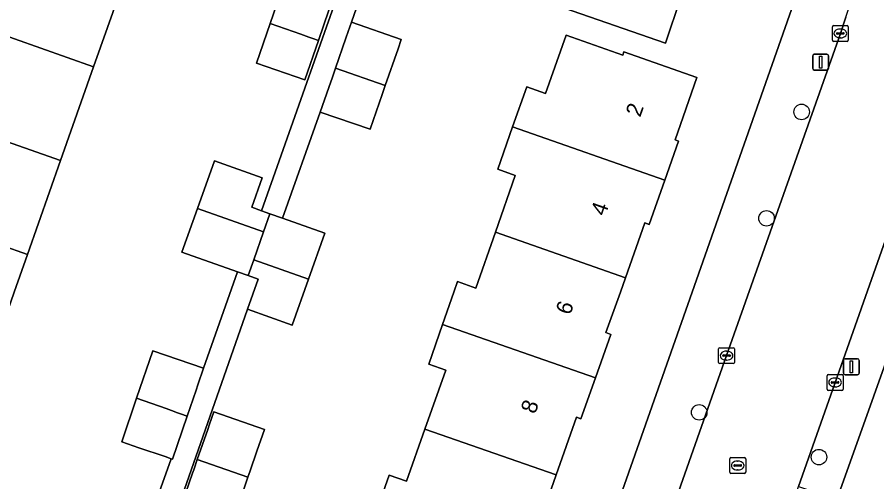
# Model space of a CAD drawing. Extents: x 163266 to 164362, y 381528 to 382286.
# Drawn here: x 163750.7 to 163804.8, y 381738.1 to 381767.3 of the extents above; entities that cross this region are included whole.
import ezdxf

# ---------------------------------------------------------------- set-up
doc = ezdxf.new("R2010")
doc.units = 0
for name, color, linetype in [('IMGEO_Boom', 7, 'Continuous'), ('IMGEO_Erf', 7, 'Continuous'), ('IMGEO_Kolk', 7, 'Continuous'), ('IMGEO_Lichtmast', 7, 'Continuous'), ('IMGEO_Pand', 7, 'Continuous'), ('IMGEO_Pand_nummerreeks', 7, 'Continuous'), ('IMGEO_Rijbaan_lokaal_open', 7, 'Continuous'), ('IMGEO_Rioolput', 7, 'Continuous'), ('IMGEO_Voetpad_open', 7, 'Continuous')]:
    doc.layers.add(name, color=color, linetype=linetype)

msp = doc.modelspace()

# ---------------------------------------------------------------- linework, layer by layer
at = {"layer": 'IMGEO_Boom'}
for centre in [(163800.053, 381761.334), (163797.846, 381754.635), (163793.607, 381742.426), (163801.143, 381739.608)]:
    msp.add_circle(centre, 0.489, dxfattribs=at)
at = {"layer": 'IMGEO_Erf'}
for points in [[(163797.9, 381772.923), (163794.313, 381774.123), (163791.485, 381765.67), (163773.445, 381771.929), (163771.727, 381766.978), (163774.858, 381765.89), (163774.655, 381765.304), (163773.855, 381763), (163773.661, 381762.44), (163772.898, 381760.24), (163769.766, 381761.327), (163767.393, 381754.643), (163770.053, 381753.697), (163769.026, 381750.811), (163767.998, 381747.922), (163765.178, 381748.926), (163758.709, 381730.399), (163761.868, 381729.282), (163760.69, 381725.952), (163759.83, 381723.522), (163756.671, 381724.639), (163752.72, 381713.509), (163775.587, 381705.463)], [(163730.281, 381721.403), (163751.335, 381713.996), (163753.974, 381721.509), (163750.816, 381722.627), (163751.849, 381725.55), (163755.007, 381724.432), (163760.387, 381739.506), (163760.004, 381739.637), (163758.349, 381740.202), (163757.273, 381740.57), (163758.21, 381743.311), (163759.23, 381746.297), (163762.422, 381745.206), (163764.559, 381751.265), (163761.055, 381752.512), (163762.034, 381755.262), (163763.1, 381758.257), (163766.106, 381757.187), (163765.447, 381755.336), (163766.06, 381755.118), (163772.137, 381772.294)], [(163757.586, 381770.079), (163755.503, 381764.175), (163753.421, 381758.272), (163751.339, 381752.369), (163750.504, 381750), (163749.257, 381746.465), (163747.175, 381740.562), (163745.092, 381734.658), (163743.01, 381728.754), (163742.532, 381727.399), (163740.865, 381722.674), (163740.501, 381722.803)], [(163793.157, 381750), (163799.834, 381768.991)], [(163773.073, 381735.556), (163774.105, 381738.475), (163775.191, 381738.091), (163776.352, 381741.378), (163777.66, 381745.081), (163776.585, 381745.46), (163777.458, 381747.963), (163778.169, 381750), (163778.397, 381750.654), (163779.543, 381750.251), (163780.781, 381753.771), (163782.033, 381757.333), (163780.927, 381757.722), (163781.867, 381760.394), (163782.752, 381762.912), (163783.942, 381762.494), (163785.233, 381766.167), (163788.801, 381764.912), (163788.869, 381765.107), (163793.461, 381763.492), (163792.085, 381759.578), (163792.312, 381759.499), (163791.446, 381757.035), (163790.468, 381754.253), (163790.19, 381754.35), (163788.976, 381750.897), (163788.661, 381750), (163787.728, 381747.443), (163788.042, 381747.333), (163787.074, 381744.591), (163786.165, 381742.018), (163785.891, 381742.115), (163784.608, 381738.484), (163783.405, 381735.078)], [(163812.165, 381764.712), (163806.923, 381750), (163802.269, 381736.937), (163800.206, 381731.005), (163790.326, 381703.056)], [(163777.847, 381706.456), (163793.157, 381750)]]:
    msp.add_lwpolyline(points, dxfattribs=at)
for points in [[(163766.606, 381766.901), (163767.567, 381769.713), (163768.783, 381773.268), (163771.832, 381772.226), (163770.703, 381768.923), (163770.616, 381768.671), (163769.645, 381765.83), (163768.8, 381763.359), (163765.751, 381764.4)], [(163765.211, 381738.351), (163764.988, 381737.707), (163764.28, 381735.667), (163761.096, 381736.772), (163761.73, 381738.598), (163761.804, 381738.812), (163762.027, 381739.455), (163762.688, 381741.357), (163762.799, 381741.677), (163763.069, 381742.453), (163766.251, 381741.347), (163765.777, 381739.979), (163765.349, 381738.746)]]:
    msp.add_lwpolyline(points, close=True, dxfattribs=at)
at = {"layer": 'IMGEO_Kolk'}
for p, q in [((163802.064, 381766.772), (163802.916, 381766.772)), ((163801.989, 381765.846), (163801.989, 381766.698)), ((163802.248, 381766.266), (163802.248, 381766.278)), ((163802.686, 381766.229), (163802.288, 381766.229)), ((163802.291, 381766.315), (163802.689, 381766.315)), ((163802.477, 381766.552), (163802.502, 381766.552)), ((163802.732, 381766.278), (163802.732, 381766.266)), ((163802.99, 381766.698), (163802.99, 381765.846)), ((163802.916, 381765.772), (163802.064, 381765.772)), ((163802.5, 381765.992), (163802.475, 381765.992)), ((163794.827, 381745.57), (163794.827, 381746.422)), ((163794.902, 381746.496), (163795.754, 381746.496)), ((163795.315, 381746.276), (163795.34, 381746.276)), ((163795.828, 381746.422), (163795.828, 381745.57)), ((163795.086, 381745.99), (163795.086, 381746.002)), ((163795.524, 381745.953), (163795.126, 381745.953)), ((163795.129, 381746.039), (163795.527, 381746.039)), ((163795.338, 381745.716), (163795.313, 381745.716)), ((163795.57, 381746.002), (163795.57, 381745.99)), ((163795.754, 381745.496), (163794.902, 381745.496)), ((163801.659, 381743.882), (163801.659, 381744.734)), ((163801.734, 381744.808), (163802.586, 381744.808)), ((163802.147, 381744.588), (163802.172, 381744.588)), ((163802.66, 381744.734), (163802.66, 381743.882)), ((163801.918, 381744.302), (163801.918, 381744.314)), ((163802.356, 381744.265), (163801.958, 381744.265)), ((163801.961, 381744.351), (163802.359, 381744.351)), ((163802.17, 381744.028), (163802.145, 381744.028)), ((163802.402, 381744.314), (163802.402, 381744.302)), ((163802.586, 381743.808), (163801.734, 381743.808))]:
    msp.add_line(p, q, dxfattribs=at)
for points in [[(163802.064, 381766.772), (163802.916, 381766.772)], [(163801.989, 381765.846), (163801.989, 381766.698)], [(163802.99, 381766.698), (163802.99, 381765.846)], [(163802.916, 381765.772), (163802.064, 381765.772)], [(163794.827, 381745.57), (163794.827, 381746.422)], [(163794.902, 381746.496), (163795.754, 381746.496)], [(163795.828, 381746.422), (163795.828, 381745.57)], [(163795.754, 381745.496), (163794.902, 381745.496)], [(163801.659, 381743.882), (163801.659, 381744.734)], [(163801.734, 381744.808), (163802.586, 381744.808)], [(163802.66, 381744.734), (163802.66, 381743.882)], [(163802.586, 381743.808), (163801.734, 381743.808)]]:
    msp.add_lwpolyline(points, dxfattribs=at)
for centre, radius, start, end in [((163802.066, 381766.696), 0.0765, 91.552, 178.448), ((163802.066, 381766.696), 0.0765, 91.552, 178.448), ((163802.914, 381766.696), 0.0765, 1.552, 88.448), ((163802.914, 381766.696), 0.0765, 1.552, 88.448), ((163802.288, 381766.275), 0.0403, 85.8775, 175.7526), ((163802.285, 381766.265), 0.0366, 178.938, 274.7102), ((163802.689, 381766.272), 0.043, 264.8664, 352.4533), ((163802.693, 381766.277), 0.0386, 1.7309, 96.639), ((163802.066, 381765.848), 0.0765, 181.552, 268.448), ((163802.066, 381765.848), 0.0765, 181.552, 268.448), ((163802.914, 381765.848), 0.0765, 271.552, 358.448), ((163802.914, 381765.848), 0.0765, 271.552, 358.448), ((163794.904, 381746.42), 0.0765, 91.552, 178.448), ((163794.904, 381746.42), 0.0765, 91.552, 178.448), ((163795.752, 381746.42), 0.0765, 1.552, 88.448), ((163795.752, 381746.42), 0.0765, 1.552, 88.448), ((163795.126, 381745.999), 0.0403, 85.8775, 175.7526), ((163795.123, 381745.989), 0.0366, 178.938, 274.7102), ((163795.527, 381745.996), 0.043, 264.8664, 352.4533), ((163795.531, 381746.001), 0.0386, 1.7309, 96.639), ((163794.904, 381745.572), 0.0765, 181.552, 268.448), ((163794.904, 381745.572), 0.0765, 181.552, 268.448), ((163795.752, 381745.572), 0.0765, 271.552, 358.448), ((163795.752, 381745.572), 0.0765, 271.552, 358.448), ((163801.736, 381744.732), 0.0765, 91.552, 178.448), ((163801.736, 381744.732), 0.0765, 91.552, 178.448), ((163802.584, 381744.732), 0.0765, 1.552, 88.448), ((163802.584, 381744.732), 0.0765, 1.552, 88.448), ((163801.958, 381744.311), 0.0403, 85.8775, 175.7526), ((163801.955, 381744.301), 0.0366, 178.938, 274.7102), ((163802.359, 381744.308), 0.043, 264.8664, 352.4533), ((163802.363, 381744.313), 0.0386, 1.7309, 96.639), ((163801.736, 381743.884), 0.0765, 181.552, 268.448), ((163801.736, 381743.884), 0.0765, 181.552, 268.448), ((163802.584, 381743.884), 0.0765, 271.552, 358.448), ((163802.584, 381743.884), 0.0765, 271.552, 358.448)]:
    msp.add_arc(centre, radius, start, end, dxfattribs=at)
for centre, major_axis, ratio, start_param, end_param in [((163802.476, 381766.272), (-0.387, 0.002), 0.722429, 4.712389, 7.853982), ((163802.501, 381766.272), (-0.39, 0.002), 0.717154, 1.570796, 4.712389), ((163795.314, 381745.996), (-0.387, 0.002), 0.722429, 4.712389, 7.853982), ((163795.339, 381745.996), (-0.39, 0.002), 0.717154, 1.570796, 4.712389), ((163802.146, 381744.308), (-0.387, 0.002), 0.722429, 4.712389, 7.853982), ((163802.171, 381744.308), (-0.39, 0.002), 0.717154, 1.570796, 4.712389)]:
    msp.add_ellipse(centre, major_axis=major_axis, ratio=ratio, start_param=start_param, end_param=end_param, dxfattribs=at)
at = {"layer": 'IMGEO_Lichtmast'}
for p, q in [((163800.752, 381764.065), (163800.752, 381764.865)), ((163800.752, 381764.865), (163800.752, 381764.065)), ((163800.852, 381764.965), (163801.642, 381764.965)), ((163801.642, 381764.965), (163800.852, 381764.965)), ((163801.742, 381764.865), (163801.742, 381764.065)), ((163801.742, 381764.065), (163801.742, 381764.865)), ((163801.642, 381763.965), (163800.852, 381763.965)), ((163800.852, 381763.965), (163801.642, 381763.965)), ((163802.682, 381744.897), (163802.682, 381745.697)), ((163802.682, 381745.697), (163802.682, 381744.897)), ((163802.782, 381745.797), (163803.572, 381745.797)), ((163803.572, 381745.797), (163802.782, 381745.797)), ((163803.672, 381745.697), (163803.672, 381744.897)), ((163803.672, 381744.897), (163803.672, 381745.697)), ((163803.572, 381744.797), (163802.782, 381744.797)), ((163802.782, 381744.797), (163803.572, 381744.797))]:
    msp.add_line(p, q, dxfattribs=at)
for points in [[(163801.172, 381764.84), (163801.322, 381764.84), (163801.322, 381764.09), (163801.172, 381764.09), (163801.172, 381764.84)], [(163803.102, 381745.672), (163803.252, 381745.672), (163803.252, 381744.922), (163803.102, 381744.922), (163803.102, 381745.672)]]:
    msp.add_lwpolyline(points, dxfattribs=at)
for centre, start, end in [((163800.852, 381764.865), 90, 180), ((163800.852, 381764.865), 90, 180), ((163801.642, 381764.865), 0, 90), ((163801.642, 381764.865), 360, 90), ((163800.852, 381764.065), 180, 270), ((163800.852, 381764.065), 180, 270), ((163801.642, 381764.065), 270, 0), ((163801.642, 381764.065), 270, 0), ((163802.782, 381745.697), 90, 180), ((163802.782, 381745.697), 90, 180), ((163803.572, 381745.697), 0, 90), ((163803.572, 381745.697), 360, 90), ((163802.782, 381744.897), 180, 270), ((163802.782, 381744.897), 180, 270), ((163803.572, 381744.897), 270, 0), ((163803.572, 381744.897), 270, 0)]:
    msp.add_arc(centre, 0.1, start, end, dxfattribs=at)
at = {"layer": 'IMGEO_Pand'}
for points in [[(163766.606, 381766.901), (163768.53, 381766.223), (163769.049, 381766.041), (163769.294, 381765.954), (163769.645, 381765.83), (163770.616, 381768.671), (163770.703, 381768.923), (163771.832, 381772.226), (163768.783, 381773.268), (163767.567, 381769.713)], [(163747.198, 381767.101), (163755.503, 381764.175), (163757.586, 381770.079), (163749.281, 381773.005)], [(163753.421, 381758.272), (163755.503, 381764.175), (163747.198, 381767.101), (163745.116, 381761.198)], [(163769.645, 381765.83), (163769.294, 381765.954), (163769.049, 381766.041), (163768.53, 381766.223), (163766.606, 381766.901), (163765.751, 381764.4), (163768.8, 381763.359)], [(163771.727, 381766.978), (163771.524, 381766.392), (163771.38, 381765.976), (163770.724, 381764.087), (163773.855, 381763), (163774.655, 381765.304), (163774.858, 381765.89)], [(163791.446, 381757.035), (163792.312, 381759.499), (163792.085, 381759.578), (163793.461, 381763.492), (163788.869, 381765.107), (163788.801, 381764.912), (163785.233, 381766.167), (163783.942, 381762.494), (163782.752, 381762.912), (163781.867, 381760.394)], [(163773.855, 381763), (163770.724, 381764.087), (163770.53, 381763.527), (163770.299, 381762.863), (163769.766, 381761.327), (163772.898, 381760.24), (163773.661, 381762.44)], [(163753.421, 381758.272), (163745.116, 381761.198), (163743.033, 381755.295), (163751.339, 381752.369)], [(163788.976, 381750.897), (163790.19, 381754.35), (163790.468, 381754.253), (163791.446, 381757.035), (163781.867, 381760.394), (163780.927, 381757.722), (163782.033, 381757.333), (163780.781, 381753.771)], [(163766.106, 381757.187), (163763.1, 381758.257), (163762.034, 381755.262), (163766.196, 381753.795), (163766.596, 381754.927), (163766.06, 381755.118), (163765.447, 381755.336)], [(163740.951, 381749.391), (163749.257, 381746.465), (163750.504, 381750), (163751.339, 381752.369), (163743.033, 381755.295), (163741.165, 381750)], [(163766.196, 381753.795), (163762.034, 381755.262), (163761.055, 381752.512), (163764.559, 381751.265), (163765.218, 381751.03), (163765.573, 381752.033)], [(163770.053, 381753.697), (163767.393, 381754.643), (163766.596, 381754.927), (163766.196, 381753.795), (163765.573, 381752.033), (163769.026, 381750.811)], [(163777.458, 381747.963), (163787.074, 381744.591), (163788.042, 381747.333), (163787.728, 381747.443), (163788.661, 381750), (163788.976, 381750.897), (163780.781, 381753.771), (163779.543, 381750.251), (163778.397, 381750.654), (163778.169, 381750)], [(163765.573, 381752.033), (163765.218, 381751.03), (163765.847, 381750.806), (163765.178, 381748.926), (163767.998, 381747.922), (163769.026, 381750.811)], [(163777.458, 381747.963), (163776.585, 381745.46), (163777.66, 381745.081), (163776.352, 381741.378), (163784.608, 381738.484), (163785.891, 381742.115), (163786.165, 381742.018), (163787.074, 381744.591)], [(163762.422, 381745.206), (163759.23, 381746.297), (163758.21, 381743.311), (163760.059, 381742.66), (163760.562, 381742.482), (163760.726, 381742.425), (163760.966, 381742.34), (163761.392, 381742.19), (163761.951, 381743.827), (163762.065, 381744.162)], [(163761.392, 381742.19), (163760.966, 381742.34), (163760.726, 381742.425), (163760.562, 381742.482), (163760.059, 381742.66), (163758.21, 381743.311), (163757.273, 381740.57), (163758.349, 381740.202), (163760.004, 381739.637), (163760.387, 381739.506), (163760.466, 381739.479)], [(163762.027, 381739.455), (163765.211, 381738.351), (163765.349, 381738.746), (163765.777, 381739.979), (163766.251, 381741.347), (163763.069, 381742.453), (163762.799, 381741.677), (163762.688, 381741.357)], [(163776.352, 381741.378), (163775.191, 381738.091), (163774.105, 381738.475), (163773.073, 381735.556), (163782.649, 381732.197), (163783.638, 381734.995), (163783.405, 381735.078), (163784.608, 381738.484)], [(163765.211, 381738.351), (163762.027, 381739.455), (163761.804, 381738.812), (163761.73, 381738.598), (163761.096, 381736.772), (163764.28, 381735.667), (163764.988, 381737.707)]]:
    msp.add_lwpolyline(points, close=True, dxfattribs=at)
at = {"layer": 'IMGEO_Rijbaan_lokaal_open'}
for points in [[(163802.834, 381767.295), (163802.49, 381766.272), (163795.328, 381745.996), (163787.863, 381724.796), (163781.038, 381705.454), (163780.903, 381705.075)], [(163787.506, 381699.094), (163787.177, 381701.17), (163787.28, 381701.743), (163787.425, 381702.556), (163787.562, 381702.837), (163794.387, 381722.215), (163797.797, 381731.907), (163799.856, 381737.758), (163809.414, 381764.894)]]:
    msp.add_lwpolyline(points, dxfattribs=at)
msp.add_arc((163797.217, 381769.445), 6.014, 339.0565, 67.3533, dxfattribs=at)
at = {"layer": 'IMGEO_Rioolput'}
for p, q in [((163795.531, 381738.654), (163795.531, 381739.506)), ((163795.606, 381739.58), (163796.458, 381739.58)), ((163795.833, 381739.123), (163796.231, 381739.123)), ((163796.019, 381739.36), (163796.044, 381739.36)), ((163796.532, 381739.506), (163796.532, 381738.654)), ((163796.458, 381738.58), (163795.606, 381738.58)), ((163795.79, 381739.074), (163795.79, 381739.086)), ((163796.228, 381739.037), (163795.83, 381739.037)), ((163796.042, 381738.8), (163796.017, 381738.8)), ((163796.274, 381739.086), (163796.274, 381739.074))]:
    msp.add_line(p, q, dxfattribs=at)
for points in [[(163795.531, 381738.654), (163795.531, 381739.506)], [(163795.606, 381739.58), (163796.458, 381739.58)], [(163796.532, 381739.506), (163796.532, 381738.654)], [(163796.458, 381738.58), (163795.606, 381738.58)]]:
    msp.add_lwpolyline(points, dxfattribs=at)
for centre, radius, start, end in [((163795.608, 381739.504), 0.0765, 91.552, 178.448), ((163795.608, 381739.504), 0.0765, 91.552, 178.448), ((163795.83, 381739.083), 0.0403, 85.8775, 175.7526), ((163796.235, 381739.085), 0.0386, 1.7309, 96.639), ((163796.456, 381739.504), 0.0765, 1.552, 88.448), ((163796.456, 381739.504), 0.0765, 1.552, 88.448), ((163795.608, 381738.656), 0.0765, 181.552, 268.448), ((163795.608, 381738.656), 0.0765, 181.552, 268.448), ((163795.827, 381739.073), 0.0366, 178.938, 274.7102), ((163796.231, 381739.08), 0.043, 264.8664, 352.4533), ((163796.456, 381738.656), 0.0765, 271.552, 358.448), ((163796.456, 381738.656), 0.0765, 271.552, 358.448)]:
    msp.add_arc(centre, radius, start, end, dxfattribs=at)
for centre, major_axis, ratio, start_param, end_param in [((163796.018, 381739.08), (-0.387, 0.002), 0.722429, 4.712389, 7.853982), ((163796.043, 381739.08), (-0.39, 0.002), 0.717154, 1.570796, 4.712389)]:
    msp.add_ellipse(centre, major_axis=major_axis, ratio=ratio, start_param=start_param, end_param=end_param, dxfattribs=at)
at = {"layer": 'IMGEO_Voetpad_open'}
for points in [[(163772.137, 381772.294), (163766.06, 381755.118), (163766.596, 381754.927), (163767.393, 381754.643), (163769.766, 381761.327), (163770.299, 381762.863), (163770.53, 381763.527), (163770.724, 381764.087), (163771.38, 381765.976), (163771.524, 381766.392), (163771.727, 381766.978), (163773.445, 381771.929), (163791.485, 381765.67), (163794.313, 381774.123)], [(163799.834, 381768.991), (163793.157, 381750), (163777.847, 381706.456)], [(163802.49, 381766.272), (163802.834, 381767.295)], [(163780.903, 381705.075), (163781.038, 381705.454), (163787.863, 381724.796), (163795.328, 381745.996), (163802.49, 381766.272)], [(163809.414, 381764.894), (163799.856, 381737.758), (163802.269, 381736.937), (163806.923, 381750), (163812.165, 381764.712)]]:
    msp.add_lwpolyline(points, dxfattribs=at)
msp.add_lwpolyline([(163765.178, 381748.926), (163765.847, 381750.806), (163765.218, 381751.03), (163764.559, 381751.265), (163762.422, 381745.206), (163762.065, 381744.162), (163761.951, 381743.827), (163761.392, 381742.19), (163760.466, 381739.479), (163760.387, 381739.506), (163755.007, 381724.432), (163753.974, 381721.509), (163751.335, 381713.996), (163752.72, 381713.509), (163756.671, 381724.639), (163757.528, 381727.061), (163758.709, 381730.399)], close=True, dxfattribs=at)
msp.add_arc((163797.217, 381769.445), 6.014, 339.0565, 67.3533, dxfattribs=at)

# ---------------------------------------------------------------- texts
at = {"layer": 'IMGEO_Pand_nummerreeks'}
for s, p in [('2', (163789.892, 381760.957)), ('4', (163787.69, 381754.732)), ('6', (163785.487, 381748.504)), ('8', (163783.286, 381742.281))]:
    msp.add_text(s, height=1, rotation=70.5217, dxfattribs=at).set_placement(p)

doc.saveas('drawing.dxf')
